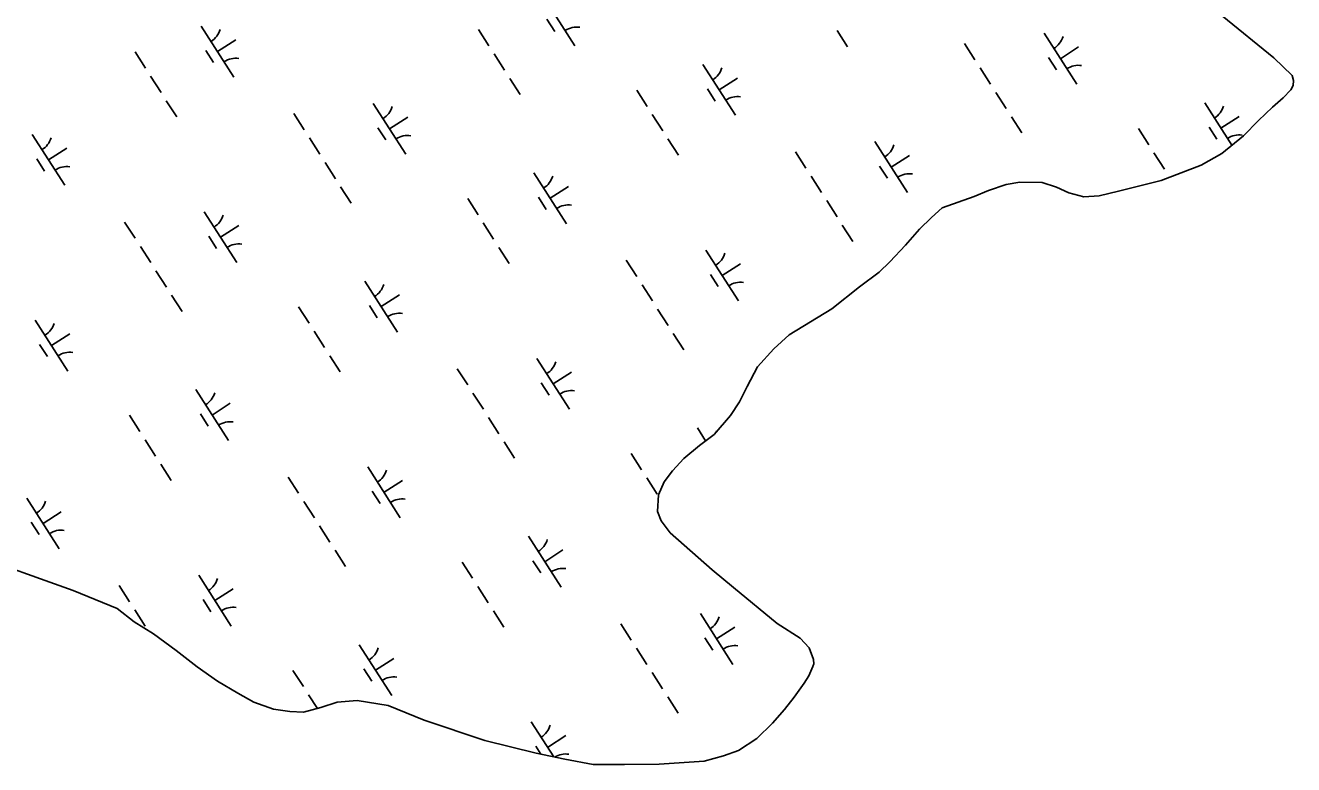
# Model space of a CAD drawing. Extents: x 3962991 to 3983549, y 181631 to 204078.
# Drawn here: x 3975659 to 3976709, y 187234 to 187846 of the extents above; entities that cross this region are included whole.
import ezdxf

# ---------------------------------------------------------------- set-up
doc = ezdxf.new("R2010")
doc.units = 0
doc.layers.add('V-WETL-SWMP', color=7, linetype='Continuous')

msp = doc.modelspace()

# ---------------------------------------------------------------- linework, layer by layer
at = {"layer": 'V-WETL-SWMP'}
for p, q in [((3976087, 187871.2), (3976113.9, 187829.2)), ((3976090.7, 187851.1), (3976097.2, 187841)), ((3976650, 187854.1), (3976692.8, 187819.2)), ((3975804.5, 187845.4), (3975831.5, 187803.3)), ((3976034, 187842.6), (3976042.7, 187829.1)), ((3976331, 187841.8), (3976339.7, 187828.3)), ((3976502.5, 187839.5), (3976529.5, 187797.4)), ((3975818, 187824.4), (3975833.1, 187834.1)), ((3976436.6, 187831.1), (3976445.2, 187817.6)), ((3976516, 187818.5), (3976531.1, 187828.2)), ((3975749.6, 187824.1), (3975758.2, 187810.7)), ((3975808.2, 187825.3), (3975814.7, 187815.2)), ((3976047, 187822.4), (3976055.6, 187808.9)), ((3976506.2, 187819.4), (3976512.7, 187809.3)), ((3976692.8, 187819.2), (3976707.9, 187804.6)), ((3976220, 187813.7), (3976247, 187771.6)), ((3976449.5, 187810.9), (3976458.2, 187797.4)), ((3975762.5, 187803.9), (3975771.2, 187790.5)), ((3976059.9, 187802.2), (3976068.6, 187788.7)), ((3976233.5, 187792.7), (3976248.6, 187802.4)), ((3976708.7, 187796.3), (3976706.9, 187792.7)), ((3976707.9, 187804.6), (3976709.2, 187800.5)), ((3976709.2, 187800.5), (3976708.7, 187796.3)), ((3976165.1, 187792.4), (3976173.7, 187778.9)), ((3976223.7, 187793.5), (3976230.2, 187783.4)), ((3976462.5, 187790.6), (3976471.1, 187777.2)), ((3976700.5, 187786.1), (3976691.7, 187778.2)), ((3976706.9, 187792.7), (3976700.5, 187786.1)), ((3975775.5, 187783.7), (3975784.1, 187770.3)), ((3975946.9, 187781.5), (3975973.9, 187739.4)), ((3976635.5, 187782), (3976658.1, 187746.8)), ((3976691.7, 187778.2), (3976680, 187767.3)), ((3975881.1, 187773), (3975889.7, 187759.5)), ((3975960.4, 187760.4), (3975975.6, 187770.1)), ((3976178, 187772.2), (3976186.7, 187758.7)), ((3976475.4, 187770.4), (3976484.1, 187757)), ((3976649, 187760.9), (3976664.1, 187770.7)), ((3976680, 187767.3), (3976667.8, 187754.6)), ((3975664.5, 187755.7), (3975691.4, 187713.6)), ((3975894, 187752.8), (3975902.6, 187739.3)), ((3975950.7, 187761.3), (3975957.2, 187751.2)), ((3976580.6, 187760.7), (3976589.2, 187747.2)), ((3976639.3, 187761.8), (3976645.7, 187751.7)), ((3976667.8, 187754.6), (3976649.6, 187740)), ((3975677.9, 187734.6), (3975693.1, 187744.3)), ((3976191, 187752), (3976199.6, 187738.5)), ((3976362.4, 187749.8), (3976389.4, 187707.7)), ((3975668.2, 187735.5), (3975674.7, 187725.4)), ((3975907, 187732.6), (3975915.6, 187719.1)), ((3976296.6, 187741.3), (3976305.2, 187727.8)), ((3976375.9, 187728.7), (3976391.1, 187738.4)), ((3976593.5, 187740.5), (3976602.2, 187727)), ((3976649.6, 187740), (3976632.6, 187730.2)), ((3976080, 187723.9), (3976106.9, 187681.8)), ((3976366.2, 187729.6), (3976372.7, 187719.5)), ((3976632.6, 187730.2), (3976599.5, 187717.7)), ((3975919.9, 187712.4), (3975928.5, 187698.9)), ((3976093.4, 187702.9), (3976108.6, 187712.6)), ((3976309.5, 187721.1), (3976318.1, 187707.6)), ((3976471.2, 187714.3), (3976456.4, 187709.2)), ((3976482.4, 187716.2), (3976471.2, 187714.3)), ((3976500.8, 187716), (3976482.4, 187716.2)), ((3976512.8, 187712), (3976500.8, 187716)), ((3976523, 187707.4), (3976512.8, 187712)), ((3976599.5, 187717.7), (3976564, 187708.8)), ((3976025.1, 187702.6), (3976033.7, 187689.2)), ((3976083.7, 187703.8), (3976090.2, 187693.7)), ((3976322.5, 187700.9), (3976331.1, 187687.4)), ((3976444.6, 187704.3), (3976418, 187694.9)), ((3976456.4, 187709.2), (3976444.6, 187704.3)), ((3976535.5, 187704.1), (3976523, 187707.4)), ((3976548, 187704.9), (3976535.5, 187704.1)), ((3976564, 187708.8), (3976548, 187704.9)), ((3975806.9, 187691.7), (3975833.9, 187649.6)), ((3976418, 187694.9), (3976409.2, 187687)), ((3975741, 187683.2), (3975749.7, 187669.8)), ((3975820.4, 187670.7), (3975835.5, 187680.4)), ((3976038, 187682.4), (3976046.6, 187669)), ((3976335.4, 187680.7), (3976344.1, 187667.2)), ((3976409.2, 187687), (3976399.3, 187677.3)), ((3975810.7, 187671.5), (3975817.1, 187661.4)), ((3976399.3, 187677.3), (3976387.6, 187664.1)), ((3975754, 187663), (3975762.6, 187649.6)), ((3976051, 187662.2), (3976059.6, 187648.8)), ((3976222.4, 187660), (3976249.4, 187617.9)), ((3976387.6, 187664.1), (3976374.8, 187650.2)), ((3976156.5, 187651.5), (3976165.2, 187638)), ((3976235.9, 187638.9), (3976251.1, 187648.7)), ((3976374.8, 187650.2), (3976366, 187641.7)), ((3975766.9, 187642.8), (3975775.6, 187629.3)), ((3976226.2, 187639.8), (3976232.6, 187629.7)), ((3976366, 187641.7), (3976349.6, 187629.5)), ((3975939.9, 187634.2), (3975966.9, 187592.1)), ((3976169.5, 187631.3), (3976178.1, 187617.8)), ((3976349.6, 187629.5), (3976326.7, 187611.3)), ((3975779.9, 187622.6), (3975788.5, 187609.1)), ((3975953.4, 187613.1), (3975968.6, 187622.8)), ((3975885, 187612.9), (3975893.7, 187599.4)), ((3975943.7, 187614), (3975950.2, 187603.9)), ((3976182.4, 187611.1), (3976191.1, 187597.6)), ((3976326.7, 187611.3), (3976291.5, 187589.8)), ((3975666.9, 187601.9), (3975693.9, 187559.8)), ((3975680.4, 187580.9), (3975695.5, 187590.6)), ((3975898, 187592.7), (3975906.6, 187579.2)), ((3976195.4, 187590.9), (3976204, 187577.4)), ((3976291.5, 187589.8), (3976278.6, 187578.3)), ((3975670.6, 187581.8), (3975677.1, 187571.7)), ((3976278.6, 187578.3), (3976265.2, 187563.2)), ((3975910.9, 187572.5), (3975919.6, 187559)), ((3976082.4, 187570.2), (3976109.4, 187528.1)), ((3976016.5, 187561.7), (3976025.1, 187548.3)), ((3976095.9, 187549.2), (3976111, 187558.9)), ((3976265.2, 187563.2), (3976256.5, 187547)), ((3975799.9, 187544.4), (3975826.9, 187502.3)), ((3976086.1, 187550), (3976092.6, 187539.9)), ((3976256.5, 187547), (3976250.2, 187534.4)), ((3975813.4, 187523.3), (3975828.5, 187533.1)), ((3976029.4, 187541.5), (3976038.1, 187528.1)), ((3976250.2, 187534.4), (3976242.7, 187523)), ((3975745, 187523.1), (3975753.6, 187509.6)), ((3975803.7, 187524.2), (3975810.1, 187514.1)), ((3976242.7, 187523), (3976229.3, 187507.3)), ((3976042.4, 187521.3), (3976051, 187507.9)), ((3976215.4, 187512.7), (3976222.2, 187502.1)), ((3975757.9, 187502.9), (3975766.6, 187489.4)), ((3976055.4, 187501.1), (3976064, 187487.7)), ((3976229.3, 187507.3), (3976217, 187498.2)), ((3976160.5, 187491.4), (3976169.1, 187477.9)), ((3976217, 187498.2), (3976204.1, 187487.3)), ((3975770.9, 187482.7), (3975779.5, 187469.2)), ((3975942.3, 187480.4), (3975969.3, 187438.3)), ((3976204.1, 187487.3), (3976194.8, 187477)), ((3975876.5, 187472), (3975885.1, 187458.5)), ((3975955.8, 187459.4), (3975971, 187469.1)), ((3976173.4, 187471.2), (3976182.1, 187457.7)), ((3976194.8, 187477), (3976187.8, 187468)), ((3975946.1, 187460.3), (3975952.6, 187450.2)), ((3976187.8, 187468), (3976183.2, 187457.2)), ((3975659.9, 187454.6), (3975686.8, 187412.5)), ((3975889.4, 187451.8), (3975898.1, 187438.3)), ((3976183.2, 187457.2), (3976182.3, 187443.5)), ((3975673.4, 187433.6), (3975688.5, 187443.3)), ((3976182.3, 187443.5), (3976185.4, 187435.8)), ((3975663.6, 187434.5), (3975670.1, 187424.4)), ((3975902.4, 187431.6), (3975911, 187418.1)), ((3976185.4, 187435.8), (3976192.7, 187425.8)), ((3976075.4, 187422.9), (3976102.4, 187380.8)), ((3976192.7, 187425.8), (3976227.7, 187395)), ((3975915.3, 187411.3), (3975924, 187397.9)), ((3976088.9, 187401.8), (3976104, 187411.6)), ((3975675.1, 187386.4), (3975623.6, 187404.6)), ((3976020.5, 187401.6), (3976029.1, 187388.1)), ((3976079.1, 187402.7), (3976085.6, 187392.6)), ((3975698.4, 187377.9), (3975675.1, 187386.4)), ((3975802.3, 187390.7), (3975829.3, 187348.6)), ((3976227.7, 187395), (3976245.2, 187380.4)), ((3975734.9, 187363.1), (3975698.4, 187377.9)), ((3975736.4, 187382.2), (3975745.1, 187368.7)), ((3975815.8, 187369.6), (3975831, 187379.3)), ((3976033.4, 187381.4), (3976042, 187367.9)), ((3976245.2, 187380.4), (3976281.4, 187350.7)), ((3975806.1, 187370.5), (3975812.5, 187360.4)), ((3975748.8, 187352.1), (3975734.9, 187363.1)), ((3975749.4, 187362), (3975758, 187348.5)), ((3976046.4, 187361.2), (3976055, 187347.7)), ((3976217.8, 187358.9), (3976244.8, 187316.8)), ((3975765, 187342.2), (3975748.8, 187352.1)), ((3976151.9, 187350.5), (3976160.6, 187337)), ((3976231.3, 187337.9), (3976246.5, 187347.6)), ((3976281.4, 187350.7), (3976300.6, 187338.6)), ((3975783.7, 187328.3), (3975765, 187342.2)), ((3975935.3, 187333.1), (3975962.3, 187291)), ((3976221.6, 187338.8), (3976228.1, 187328.7)), ((3976300.6, 187338.6), (3976307.9, 187330.4)), ((3975801.1, 187314.9), (3975783.7, 187328.3)), ((3976164.9, 187330.3), (3976173.5, 187316.8)), ((3976307.9, 187330.4), (3976311.6, 187320.9)), ((3975818, 187302.8), (3975801.1, 187314.9)), ((3975880.4, 187311.8), (3975889.1, 187298.4)), ((3975939.1, 187313), (3975945.6, 187302.9)), ((3975948.8, 187312.1), (3975964, 187321.8)), ((3976311.1, 187315), (3976307.7, 187307.2)), ((3976311.7, 187317.4), (3976311.1, 187315)), ((3976311.6, 187320.9), (3976311.7, 187317.4)), ((3975834.8, 187292.9), (3975818, 187302.8)), ((3976177.8, 187310.1), (3976186.5, 187296.6)), ((3976303.7, 187301.2), (3976295.5, 187289.7)), ((3976307.7, 187307.2), (3976303.7, 187301.2)), ((3975848, 187285.5), (3975834.8, 187292.9)), ((3975893.4, 187291.6), (3975900.6, 187280.3)), ((3975864.2, 187279.8), (3975848, 187285.5)), ((3975903.4, 187281.1), (3975889.2, 187277.3)), ((3975917, 187285.5), (3975903.4, 187281.1)), ((3975933.6, 187287), (3975917, 187285.5)), ((3975959.2, 187282.7), (3975933.6, 187287)), ((3975989.2, 187270.7), (3975959.2, 187282.7)), ((3976190.8, 187289.9), (3976199.4, 187276.4)), ((3976295.5, 187289.7), (3976287.4, 187279.5)), ((3975877.9, 187277.7), (3975864.2, 187279.8)), ((3975889.2, 187277.3), (3975877.9, 187277.7)), ((3976039.4, 187253.7), (3975989.2, 187270.7)), ((3976287.4, 187279.5), (3976277.5, 187268)), ((3976077.8, 187269.2), (3976096.4, 187240.2)), ((3976277.5, 187268), (3976264.6, 187255.3)), ((3976081.8, 187243.2), (3976039.4, 187253.7)), ((3976081.5, 187249), (3976085.8, 187242.4)), ((3976091.3, 187248.1), (3976106.4, 187257.8)), ((3976264.6, 187255.3), (3976249.4, 187245.5)), ((3976105.6, 187238.3), (3976081.8, 187243.2)), ((3976128.9, 187233.9), (3976105.6, 187238.3)), ((3976236.9, 187241.2), (3976221, 187236.7)), ((3976249.4, 187245.5), (3976236.9, 187241.2)), ((3976155, 187233.8), (3976128.9, 187233.9)), ((3976183.6, 187234.3), (3976155, 187233.8)), ((3976221, 187236.7), (3976183.6, 187234.3))]:
    msp.add_line(p, q, dxfattribs=at)
for centre, start, end in [((3975803.3, 187847.8), 301.8919, 343.4355), ((3976115.6, 187827.1), 81.8919, 123.4355), ((3976501.3, 187841.9), 301.8919, 343.4355), ((3975833.1, 187801.3), 81.8919, 123.4355), ((3976218.8, 187816), 301.8919, 343.4355), ((3976531.1, 187795.4), 81.8919, 123.4355), ((3976248.6, 187769.5), 81.8919, 123.4355), ((3975945.7, 187783.8), 301.8919, 343.4355), ((3976634.3, 187784.3), 301.8919, 343.4355), ((3975663.2, 187758), 301.8919, 343.4355), ((3975975.5, 187737.3), 81.8919, 123.4355), ((3976664.1, 187737.8), 81.8919, 123.4355), ((3976361.2, 187752.1), 301.8919, 343.4355), ((3975693.1, 187711.5), 81.8919, 123.4355), ((3976078.7, 187726.3), 301.8919, 343.4355), ((3976391, 187705.6), 81.8919, 123.4355), ((3976108.6, 187679.8), 81.8919, 123.4355), ((3975805.7, 187694), 301.8919, 343.4355), ((3975835.5, 187647.5), 81.8919, 123.4355), ((3976221.2, 187662.3), 301.8919, 343.4355), ((3975938.7, 187636.5), 301.8919, 343.4355), ((3976251, 187615.8), 81.8919, 123.4355), ((3975968.5, 187590), 81.8919, 123.4355), ((3975665.7, 187604.3), 301.8919, 343.4355), ((3975695.5, 187557.8), 81.8919, 123.4355), ((3976081.2, 187572.5), 301.8919, 343.4355), ((3976111, 187526), 81.8919, 123.4355), ((3975798.7, 187546.7), 301.8919, 343.4355), ((3975828.5, 187500.2), 81.8919, 123.4355), ((3976214.2, 187515), 340.2433, 343.4355), ((3975941.1, 187482.8), 301.8919, 343.4355), ((3975658.6, 187456.9), 301.8919, 343.4355), ((3975970.9, 187436.3), 81.8919, 123.4355), ((3975688.5, 187410.4), 81.8919, 123.4355), ((3976074.2, 187425.2), 301.8919, 343.4355), ((3976104, 187378.7), 81.8919, 123.4355), ((3975801.1, 187393), 301.8919, 343.4355), ((3975830.9, 187346.5), 81.8919, 123.4355), ((3976216.6, 187361.3), 301.8919, 343.4355), ((3975934.1, 187335.5), 301.8919, 343.4355), ((3976246.4, 187314.8), 81.8919, 123.4355), ((3975963.9, 187288.9), 81.8919, 123.4355), ((3976076.6, 187271.5), 301.8919, 343.4355), ((3976106.4, 187225), 81.8919, 121.5564)]:
    msp.add_arc(centre, 17.6, start, end, dxfattribs=at)

doc.saveas('drawing.dxf')
